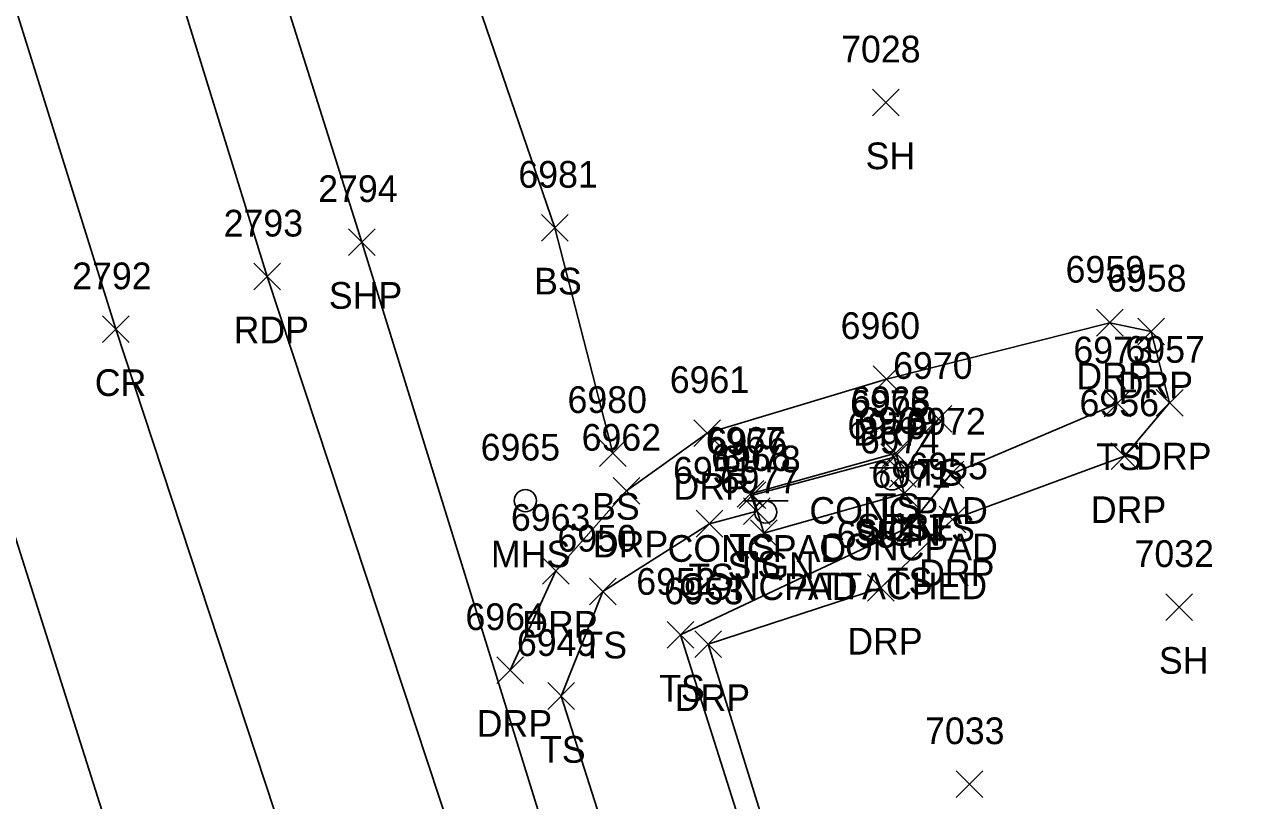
# Model space of a CAD drawing. Extents: x 1769141 to 1770911, y 735471 to 741449.
# Drawn here: x 1770557.8 to 1770649.2, y 737332 to 737390.1 of the extents above; entities that cross this region are included whole.
import ezdxf

# ---------------------------------------------------------------- set-up
doc = ezdxf.new("R2010")
doc.units = 0
for name, color, linetype in [('L_A', 7, 'Continuous'), ('L_I', 7, 'Continuous'), ('L_TIC', 7, 'Continuous'), ('LELB', 7, 'Continuous'), ('LS', 7, 'Continuous'), ('P_A', 7, 'Continuous'), ('P_I', 7, 'Continuous'), ('P_TIC', 7, 'Continuous'), ('PET', 7, 'Continuous'), ('PRC', 7, 'Continuous'), ('PSP', 7, 'Continuous'), ('R_A', 7, 'Continuous'), ('R_I', 7, 'Continuous'), ('R_TIC', 7, 'Continuous'), ('RDP', 7, 'Continuous'), ('S_A', 7, 'Continuous'), ('S_C', 7, 'Continuous'), ('S_I', 7, 'Continuous'), ('SSGN', 7, 'Continuous'), ('U_A', 7, 'Continuous'), ('U_I', 7, 'Continuous'), ('U_TIC', 7, 'Continuous'), ('USMH', 7, 'Continuous')]:
    doc.layers.add(name, color=color, linetype=linetype)

msp = doc.modelspace()

# ---------------------------------------------------------------- linework, layer by layer
at = {"layer": 'L_TIC'}
for points in [[(1770621.266, 737383.297), (1770623.266, 737385.297)], [(1770623.266, 737383.297), (1770621.266, 737385.297)], [(1770596.489, 737373.91), (1770598.489, 737375.91)], [(1770598.489, 737373.91), (1770596.489, 737375.91)], [(1770638.628, 737360.755), (1770640.628, 737362.755)], [(1770640.628, 737360.755), (1770638.628, 737362.755)], [(1770625.216, 737359.588), (1770627.216, 737361.588)], [(1770627.216, 737359.588), (1770625.216, 737361.588)], [(1770600.827, 737357.033), (1770602.827, 737359.033)], [(1770602.827, 737357.033), (1770600.827, 737359.033)], [(1770621.902, 737356.728), (1770623.902, 737358.728)], [(1770623.902, 737356.728), (1770621.902, 737358.728)], [(1770622.018, 737357.017), (1770624.018, 737359.017)], [(1770624.018, 737357.017), (1770622.018, 737359.017)], [(1770622.556, 737355.471), (1770624.556, 737357.471)], [(1770624.556, 737355.471), (1770622.556, 737357.471)], [(1770626.12, 737355.412), (1770628.12, 737357.412)], [(1770628.12, 737355.412), (1770626.12, 737357.412)], [(1770611.143, 737353.974), (1770613.143, 737355.974)], [(1770613.143, 737353.974), (1770611.143, 737355.974)], [(1770611.283, 737353.881), (1770613.283, 737355.881)], [(1770613.283, 737353.881), (1770611.283, 737355.881)], [(1770622.642, 737353.998), (1770624.642, 737355.998)], [(1770624.642, 737353.998), (1770622.642, 737355.998)], [(1770611.603, 737352.688), (1770613.603, 737354.688)], [(1770613.603, 737352.688), (1770611.603, 737354.688)], [(1770608.076, 737351.74), (1770610.076, 737353.74)], [(1770610.076, 737351.74), (1770608.076, 737353.74)], [(1770612.14, 737351.02), (1770614.14, 737353.02)], [(1770614.14, 737351.02), (1770612.14, 737353.02)], [(1770622.935, 737351.443), (1770624.935, 737353.443)], [(1770624.935, 737351.443), (1770622.935, 737353.443)], [(1770600.068, 737346.648), (1770602.068, 737348.648)], [(1770602.068, 737346.648), (1770600.068, 737348.648)], [(1770643.24, 737345.494), (1770645.24, 737347.494)], [(1770645.24, 737345.494), (1770643.24, 737347.494)], [(1770605.889, 737343.413), (1770607.889, 737345.413)], [(1770607.889, 737343.413), (1770605.889, 737345.413)], [(1770596.958, 737338.829), (1770598.958, 737340.829)], [(1770598.958, 737338.829), (1770596.958, 737340.829)], [(1770627.549, 737332.223), (1770629.549, 737334.223)], [(1770629.549, 737332.223), (1770627.549, 737334.223)]]:
    msp.add_lwpolyline(points, dxfattribs=at)
at = {"layer": 'LELB'}
for points in [[(1770601.827, 737358.033), (1770597.489, 737374.91), (1770590.257, 737395.988)], [(1770667.059, 737209.784), (1770650.276, 737208.194), (1770639.804, 737239.076), (1770626.588, 737278.985), (1770615.665, 737316.741), (1770606.889, 737344.413), (1770623.935, 737352.443), (1770627.12, 737356.412), (1770639.628, 737361.755)], [(1770667.059, 737209.784), (1770661.511, 737198.795), (1770648.869, 737197.776), (1770641.464, 737203.965), (1770629.375, 737239.096), (1770618.324, 737274.713), (1770606.199, 737314.017), (1770597.958, 737339.829), (1770601.068, 737347.648), (1770609.076, 737352.74), (1770612.603, 737353.688), (1770612.143, 737354.974), (1770623.018, 737358.017), (1770623.556, 737356.471), (1770626.216, 737360.588)]]:
    msp.add_lwpolyline(points, dxfattribs=at)
at = {"layer": 'LS'}
for points in [[(1770623.642, 737354.998), (1770622.902, 737357.728), (1770612.283, 737354.881), (1770613.14, 737352.02)], [(1770613.14, 737352.02), (1770623.642, 737354.998)]]:
    msp.add_lwpolyline(points, dxfattribs=at)
at = {"layer": 'P_TIC'}
for points in [[(1770582.018, 737372.839), (1770584.018, 737374.839)], [(1770584.018, 737372.839), (1770582.018, 737374.839)], [(1770574.934, 737370.253), (1770576.934, 737372.253)], [(1770576.934, 737370.253), (1770574.934, 737372.253)], [(1770563.59, 737366.306), (1770565.59, 737368.306)], [(1770565.59, 737366.306), (1770563.59, 737368.306)]]:
    msp.add_lwpolyline(points, dxfattribs=at)
at = {"layer": 'PET'}
for points in [[(1770623.12, 737230.101), (1770608.302, 737274.144), (1770592.562, 737320.902), (1770575.934, 737371.253), (1770563.726, 737410.744), (1770554.41, 737441.843), (1770546.267, 737469.883), (1770536.374, 737505.284), (1770520.832, 737567.695), (1770510.326, 737613.842), (1770502.234, 737653.929), (1770494.145, 737699.244), (1770484.93, 737762.251), (1770480.709, 737808.5), (1770478.855, 737850.863)], [(1770592.485, 737245.879), (1770581.452, 737278.474), (1770564.99, 737326.698), (1770540.847, 737402.849), (1770531.811, 737432.592), (1770518.162, 737480.642), (1770510.533, 737508.767), (1770497.793, 737560.193), (1770489.765, 737595.241), (1770483.996, 737621.997), (1770479.289, 737645.744), (1770471.868, 737685.433), (1770468.18, 737707.708), (1770464.567, 737732.305), (1770461.101, 737760.505), (1770457.073, 737800.737), (1770455.079, 737840.165)]]:
    msp.add_lwpolyline(points, dxfattribs=at)
at = {"layer": 'PRC'}
msp.add_lwpolyline([(1770611.429, 737227.28), (1770596.591, 737271.455), (1770580.67, 737318.491), (1770564.59, 737367.306), (1770551.927, 737407.862), (1770542.433, 737439.838), (1770534.51, 737467.452), (1770524.198, 737503.427), (1770508.758, 737566.262), (1770499.298, 737611.155), (1770490.313, 737651.948), (1770482.163, 737697.058), (1770472.907, 737762.84), (1770468.758, 737807.576), (1770466.845, 737850.581)], dxfattribs=at)
at = {"layer": 'PSP'}
msp.add_lwpolyline([(1770629.066, 737231.113), (1770614.088, 737275.469), (1770598.789, 737323.046), (1770583.018, 737373.839), (1770570.874, 737412.359), (1770561.393, 737444.259), (1770553.171, 737471.37), (1770542.567, 737509.17), (1770534.367, 737539.674), (1770525.754, 737568.531), (1770519.582, 737594.274), (1770520.133, 737599.722), (1770519.044, 737604.197), (1770515.221, 737622.181), (1770509.272, 737648.929), (1770499.777, 737700.318), (1770499.798, 737707.46), (1770494.66, 737739.365), (1770490.556, 737762.292), (1770489.114, 737782.511), (1770490.292, 737787.367), (1770488.368, 737807.815), (1770486.545, 737816.812), (1770484.279, 737850.793)], dxfattribs=at)
at = {"layer": 'R_TIC'}
for points in [[(1770638.052, 737366.799), (1770640.052, 737368.799)], [(1770640.052, 737366.799), (1770638.052, 737368.799)], [(1770641.151, 737366.132), (1770643.151, 737368.132)], [(1770643.151, 737366.132), (1770641.151, 737368.132)], [(1770621.328, 737362.576), (1770623.328, 737364.576)], [(1770623.328, 737362.576), (1770621.328, 737364.576)], [(1770642.533, 737360.797), (1770644.533, 737362.797)], [(1770644.533, 737360.797), (1770642.533, 737362.797)], [(1770607.882, 737358.528), (1770609.882, 737360.528)], [(1770609.882, 737358.528), (1770607.882, 737360.528)], [(1770639.145, 737356.787), (1770641.145, 737358.787)], [(1770641.145, 737356.787), (1770639.145, 737358.787)], [(1770601.841, 737354.207), (1770603.841, 737356.207)], [(1770603.841, 737354.207), (1770601.841, 737356.207)], [(1770626.275, 737352.062), (1770628.275, 737354.062)], [(1770628.275, 737352.062), (1770626.275, 737354.062)], [(1770596.547, 737348.203), (1770598.547, 737350.203)], [(1770598.547, 737348.203), (1770596.547, 737350.203)], [(1770620.898, 737346.934), (1770622.898, 737348.934)], [(1770622.898, 737346.934), (1770620.898, 737348.934)], [(1770607.974, 737342.703), (1770609.974, 737344.703)], [(1770609.974, 737342.703), (1770607.974, 737344.703)], [(1770593.142, 737340.772), (1770595.142, 737342.772)], [(1770595.142, 737340.772), (1770593.142, 737342.772)]]:
    msp.add_lwpolyline(points, dxfattribs=at)
at = {"layer": 'RDP'}
msp.add_lwpolyline([(1770651.862, 737208.862), (1770642.081, 737239.565), (1770629.167, 737279.988), (1770617.176, 737317.21), (1770608.974, 737343.703), (1770621.898, 737347.934), (1770627.275, 737353.062), (1770640.145, 737357.787), (1770643.533, 737361.797), (1770642.151, 737367.132), (1770639.052, 737367.799), (1770622.328, 737363.576), (1770608.882, 737359.528), (1770602.841, 737355.207), (1770597.547, 737349.203), (1770594.142, 737341.772)], dxfattribs=at)
at = {"layer": 'SSGN'}
for p, q in [((1770621.086, 737356.933), (1770624.419, 737356.933)), ((1770622.732, 737356.1), (1770622.732, 737356.1)), ((1770611.626, 737354.442), (1770614.959, 737354.442)), ((1770613.273, 737353.609), (1770613.273, 737353.609))]:
    msp.add_line(p, q, dxfattribs=at)
for centre in [(1770622.732, 737356.1), (1770613.273, 737353.609)]:
    msp.add_circle(centre, 0.833, dxfattribs=at)
at = {"layer": 'U_TIC'}
for points in [[(1770622.556, 737355.471), (1770624.556, 737357.471)], [(1770624.556, 737355.471), (1770622.556, 737357.471)]]:
    msp.add_lwpolyline(points, dxfattribs=at)
at = {"layer": 'USMH'}
for p, q in [((1770595.278, 737354.47), (1770595.278, 737354.47)), ((1770596.111, 737354.47), (1770596.111, 737354.47))]:
    msp.add_line(p, q, dxfattribs=at)
msp.add_circle((1770595.278, 737354.47), 0.833, dxfattribs=at)

# ---------------------------------------------------------------- texts
at = {"layer": 'L_A'}
for s, p in [('SH', (1770620.754, 737379.297)), ('BS', (1770595.93, 737369.91)), ('TS', (1770638.037, 737356.755)), ('TS', (1770624.625, 737355.588)), ('BS', (1770600.268, 737353.033)), ('CONCPAD', (1770616.547, 737352.728)), ('TS', (1770621.427, 737353.017)), ('TS', (1770621.966, 737351.471)), ('TS', (1770625.529, 737351.412)), ('CONCPAD', (1770605.928, 737349.881)), ('TS', (1770610.553, 737349.974)), ('CONCPAD', (1770617.287, 737349.998)), ('TS', (1770611.013, 737348.688)), ('TS', (1770607.486, 737347.74)), ('TS', (1770622.344, 737347.443)), ('CONCPAD', (1770606.786, 737347.02)), ('TS', (1770599.477, 737342.648)), ('SH', (1770642.729, 737341.494)), ('TS', (1770605.298, 737339.413)), ('TS', (1770596.368, 737334.829))]:
    msp.add_text(s, height=2, dxfattribs=at).set_placement(p)
at = {"layer": 'L_I'}
for s, p in [('7028', (1770618.927, 737387.297)), ('6981', (1770594.749, 737377.91)), ('6973', (1770636.32, 737364.755)), ('6970', (1770622.822, 737363.588)), ('6980', (1770598.433, 737361.033)), ('6968', (1770619.664, 737361.017)), ('6975', (1770619.595, 737360.728)), ('6969', (1770620.194, 737359.471)), ('6972', (1770623.813, 737359.412)), ('6967', (1770608.789, 737357.974)), ('6976', (1770608.92, 737357.881)), ('6974', (1770620.335, 737357.998)), ('6966', (1770609.194, 737356.688)), ('6951', (1770606.336, 737355.74)), ('6971', (1770621.194, 737355.443)), ('6977', (1770609.833, 737355.02)), ('6950', (1770597.674, 737350.648)), ('7032', (1770640.902, 737349.494)), ('6952', (1770603.582, 737347.413)), ('6949', (1770594.643, 737342.829)), ('7033', (1770625.211, 737336.223))]:
    msp.add_text(s, height=2, dxfattribs=at).set_placement(p)
at = {"layer": 'P_A'}
for s, p in [('SHP', (1770580.553, 737368.839)), ('RDP', (1770573.422, 737366.253)), ('CR', (1770563.023, 737362.306))]:
    msp.add_text(s, height=2, dxfattribs=at).set_placement(p)
at = {"layer": 'P_I'}
for s, p in [('2794', (1770579.758, 737376.839)), ('2793', (1770572.674, 737374.253)), ('2792', (1770561.33, 737370.306))]:
    msp.add_text(s, height=2, dxfattribs=at).set_placement(p)
at = {"layer": 'R_A'}
for p in [(1770636.541, 737362.799), (1770639.639, 737362.132), (1770619.817, 737358.576), (1770641.021, 737356.797), (1770606.37, 737354.528), (1770637.633, 737352.787), (1770600.33, 737350.207), (1770624.764, 737348.062), (1770595.035, 737344.203), (1770619.386, 737342.934), (1770606.462, 737338.703), (1770591.63, 737336.772)]:
    msp.add_text('DRP', height=2, dxfattribs=at).set_placement(p)
at = {"layer": 'R_I'}
for s, p in [('6959', (1770635.737, 737370.799)), ('6958', (1770638.843, 737370.132)), ('6960', (1770618.887, 737366.576)), ('6957', (1770640.226, 737364.797)), ('6961', (1770606.094, 737362.528)), ('6956', (1770636.782, 737360.787)), ('6962', (1770599.487, 737358.207)), ('6955', (1770623.968, 737356.062)), ('6963', (1770594.193, 737352.203)), ('6954', (1770618.591, 737350.934)), ('6953', (1770605.667, 737346.703)), ('6964', (1770590.788, 737344.772))]:
    msp.add_text(s, height=2, dxfattribs=at).set_placement(p)
at = {"layer": 'S_A'}
for p in [(1770619.87, 737351.08), (1770610.411, 737348.589)]:
    msp.add_text('SIGN', height=2, dxfattribs=at).set_placement(p)
at = {"layer": 'S_C'}
msp.add_text('ATTACHED', height=2, dxfattribs=at).set_placement((1770615.445, 737347.08))
at = {"layer": 'S_I'}
for s, p in [('6979', (1770619.398, 737359.08)), ('6978', (1770609.946, 737356.589))]:
    msp.add_text(s, height=2, dxfattribs=at).set_placement(p)
at = {"layer": 'U_A'}
for s, p in [('SUBE', (1770620.092, 737351.471)), ('MHS', (1770592.695, 737349.47))]:
    msp.add_text(s, height=2, dxfattribs=at).set_placement(p)
at = {"layer": 'U_I'}
for s, p in [('6969', (1770620.194, 737359.471)), ('6965', (1770591.924, 737357.47))]:
    msp.add_text(s, height=2, dxfattribs=at).set_placement(p)

doc.saveas('drawing.dxf')
